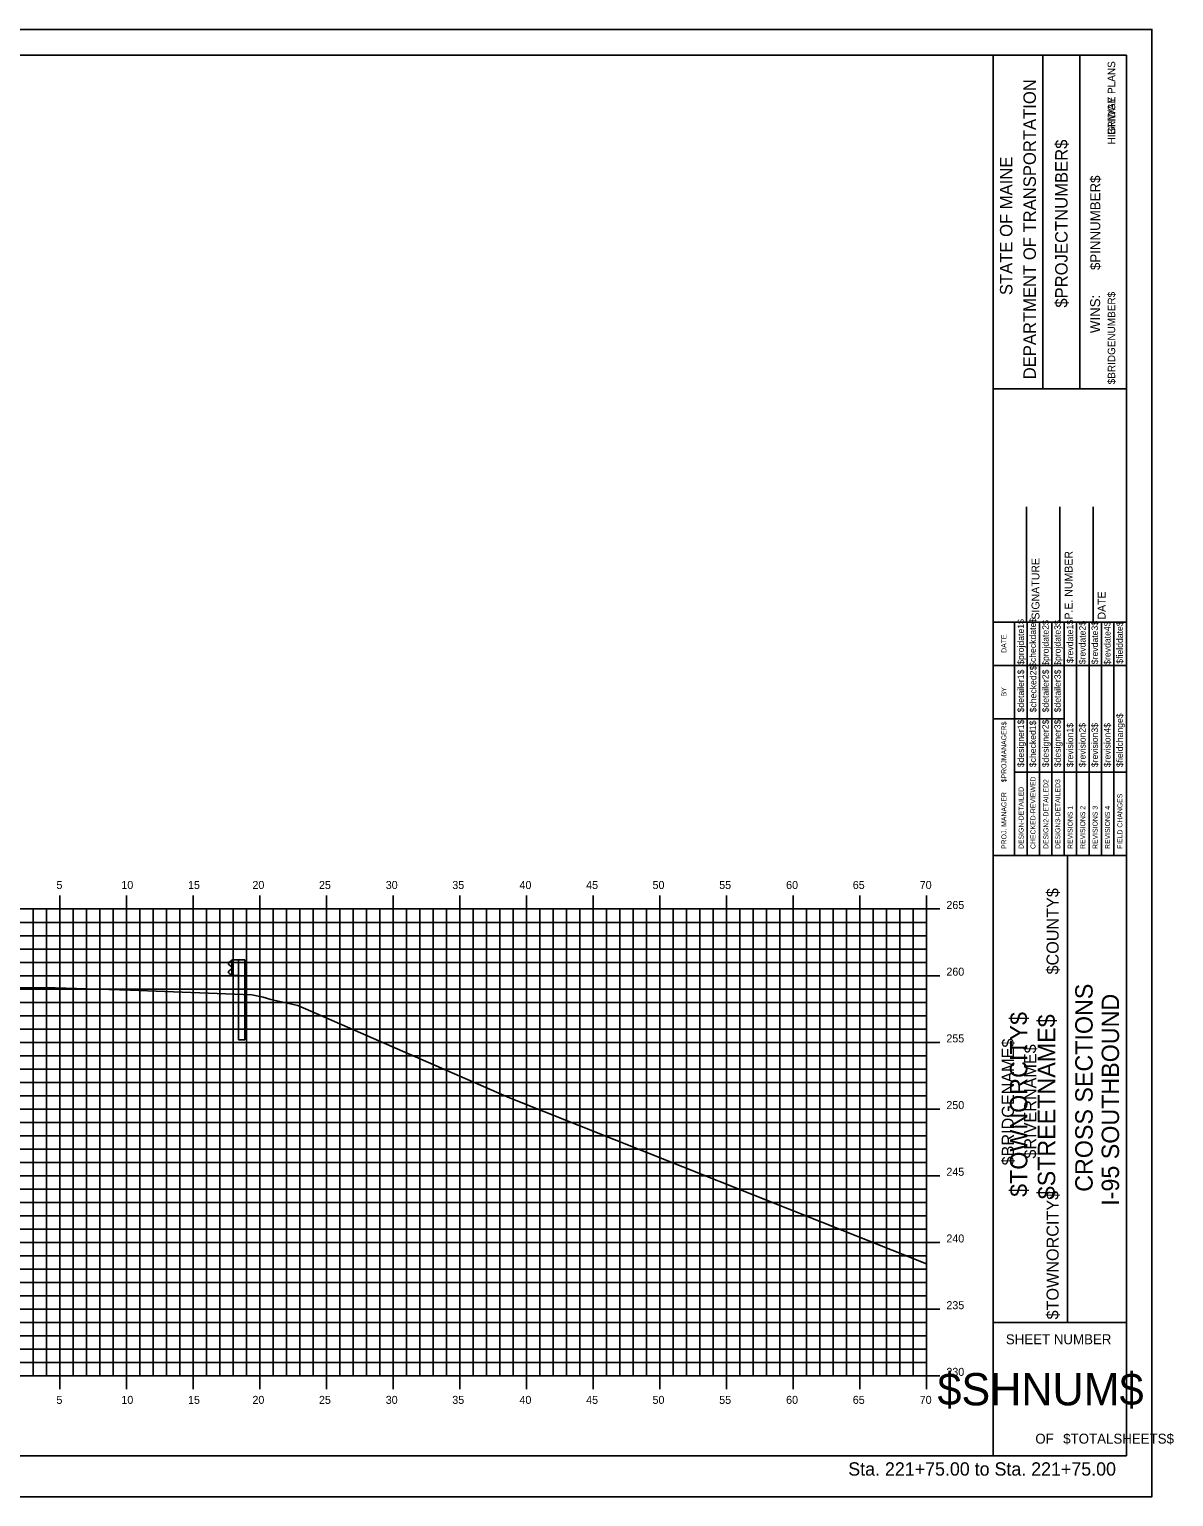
# Model space of a CAD drawing. Extents: x -22 to 1480, y -1511 to 8.
# Drawn here: x 1394.2 to 1480, y -184.5 to -74.5 of the extents above; entities that cross this region are included whole.
import ezdxf

# ---------------------------------------------------------------- set-up
doc = ezdxf.new("R2010")
doc.units = 0
for name, color, linetype in [('BORDER', 7, 'Continuous'), ('BRIDGE_TITLE', 7, 'Continuous'), ('H_V ANNOTATION', 7, 'Continuous'), ('HIGHWAY_TITLE', 7, 'Continuous'), ('MAJOR', 7, 'Continuous'), ('MINOR', 7, 'Continuous'), ('PLOT BOUNDARY', 7, 'Continuous'), ('S_Guardrail_Beam', 7, 'Continuous'), ('S_Roadway_Centerline', 7, 'Continuous')]:
    doc.layers.add(name, color=color, linetype=linetype)

msp = doc.modelspace()

# ---------------------------------------------------------------- linework, layer by layer
at = {"layer": 'BORDER'}
for p, q in [((1476.48, -76.47), (1316.48, -76.47)), ((1466.48, -181.46), (1466.48, -76.46)), ((1470.21, -101.47), (1470.21, -76.47)), ((1473, -101.47), (1473, -76.47)), ((1476.48, -181.46), (1476.48, -76.46)), ((1466.48, -101.47), (1476.48, -101.47)), ((1468.98, -118.96), (1468.98, -110.32)), ((1471.48, -118.96), (1471.48, -110.32)), ((1473.98, -118.96), (1473.98, -110.32)), ((1466.48, -118.96), (1476.48, -118.96)), ((1466.48, -136.46), (1476.48, -136.46)), ((1472.07, -171.46), (1472.07, -136.46)), ((1466.48, -171.46), (1476.48, -171.46)), ((1316.48, -181.47), (1476.48, -181.47))]:
    msp.add_line(p, q, dxfattribs=at)
for points in [[(1468.09, -122.21), (1468.09, -118.96)], [(1468.09, -136.46), (1468.09, -119.67)], [(1469.03, -136.46), (1469.03, -118.96)], [(1469.96, -118.96), (1469.96, -136.46)], [(1470.89, -136.46), (1470.89, -118.96)], [(1471.82, -136.46), (1471.82, -118.96)], [(1472.75, -136.46), (1472.75, -118.96)], [(1473.68, -136.46), (1473.68, -118.96)], [(1474.62, -136.46), (1474.62, -118.96)], [(1475.55, -136.46), (1475.55, -118.96)], [(1466.48, -122.21), (1476.48, -122.21)], [(1466.48, -126.21), (1468.09, -126.21)], [(1468.09, -126.21), (1471.82, -126.21)], [(1468.09, -130.21), (1476.48, -130.21)]]:
    msp.add_lwpolyline(points, dxfattribs=at)
at = {"layer": 'MAJOR'}
for p, q in [((1396.48, -139.46), (1396.48, -140.47)), ((1401.48, -139.46), (1401.48, -140.47)), ((1406.48, -139.46), (1406.48, -140.47)), ((1411.48, -139.46), (1411.48, -140.47)), ((1416.48, -139.46), (1416.48, -140.47)), ((1421.48, -139.46), (1421.48, -140.47)), ((1426.48, -139.46), (1426.48, -140.47)), ((1431.48, -139.46), (1431.48, -140.47)), ((1436.48, -139.46), (1436.48, -140.47)), ((1441.48, -139.46), (1441.48, -140.47)), ((1446.48, -139.46), (1446.48, -140.47)), ((1451.48, -139.46), (1451.48, -140.47)), ((1456.48, -139.46), (1456.48, -140.47)), ((1461.48, -139.46), (1461.48, -140.47)), ((1321.48, -140.47), (1461.48, -140.47)), ((1321.48, -140.47), (1461.48, -140.47)), ((1396.48, -175.47), (1396.48, -140.47)), ((1401.48, -175.47), (1401.48, -140.47)), ((1406.48, -175.47), (1406.48, -140.47)), ((1411.48, -175.47), (1411.48, -140.47)), ((1416.48, -175.47), (1416.48, -140.47)), ((1421.48, -175.47), (1421.48, -140.47)), ((1426.48, -175.47), (1426.48, -140.47)), ((1431.48, -175.47), (1431.48, -140.47)), ((1436.48, -175.47), (1436.48, -140.47)), ((1441.48, -175.47), (1441.48, -140.47)), ((1446.48, -175.47), (1446.48, -140.47)), ((1451.48, -175.47), (1451.48, -140.47)), ((1456.48, -175.47), (1456.48, -140.47)), ((1462.48, -140.47), (1460.48, -140.47)), ((1461.48, -175.47), (1461.48, -140.47)), ((1461.48, -175.47), (1461.48, -140.47)), ((1321.48, -145.47), (1461.48, -145.47)), ((1462.48, -145.47), (1460.48, -145.47)), ((1321.48, -150.47), (1461.48, -150.47)), ((1462.48, -150.47), (1460.48, -150.47)), ((1321.48, -155.47), (1461.48, -155.47)), ((1462.48, -155.47), (1460.48, -155.47)), ((1321.48, -160.47), (1461.48, -160.47)), ((1462.48, -160.47), (1460.48, -160.47)), ((1321.48, -165.47), (1461.48, -165.47)), ((1462.48, -165.47), (1460.48, -165.47)), ((1321.48, -170.47), (1461.48, -170.47)), ((1462.48, -170.47), (1460.48, -170.47)), ((1321.48, -175.47), (1461.48, -175.47)), ((1321.48, -175.47), (1461.48, -175.47)), ((1396.48, -176.47), (1396.48, -175.47)), ((1401.48, -176.47), (1401.48, -175.47)), ((1406.48, -176.47), (1406.48, -175.47)), ((1411.48, -176.47), (1411.48, -175.47)), ((1416.48, -176.47), (1416.48, -175.47)), ((1421.48, -176.47), (1421.48, -175.47)), ((1426.48, -176.47), (1426.48, -175.47)), ((1431.48, -176.47), (1431.48, -175.47)), ((1436.48, -176.47), (1436.48, -175.47)), ((1441.48, -176.47), (1441.48, -175.47)), ((1446.48, -176.47), (1446.48, -175.47)), ((1451.48, -176.47), (1451.48, -175.47)), ((1456.48, -176.47), (1456.48, -175.47)), ((1462.48, -175.47), (1460.48, -175.47)), ((1461.48, -176.47), (1461.48, -175.47))]:
    msp.add_line(p, q, dxfattribs=at)
at = {"layer": 'MINOR'}
for p, q in [((1394.48, -175.47), (1394.48, -140.47)), ((1395.48, -175.47), (1395.48, -140.47)), ((1397.48, -175.47), (1397.48, -140.47)), ((1398.48, -175.47), (1398.48, -140.47)), ((1399.48, -175.47), (1399.48, -140.47)), ((1400.48, -175.47), (1400.48, -140.47)), ((1402.48, -175.47), (1402.48, -140.47)), ((1403.48, -175.47), (1403.48, -140.47)), ((1404.48, -175.47), (1404.48, -140.47)), ((1405.48, -175.47), (1405.48, -140.47)), ((1407.48, -175.47), (1407.48, -140.47)), ((1408.48, -175.47), (1408.48, -140.47)), ((1409.48, -175.47), (1409.48, -140.47)), ((1410.48, -175.47), (1410.48, -140.47)), ((1412.48, -175.47), (1412.48, -140.47)), ((1413.48, -175.47), (1413.48, -140.47)), ((1414.48, -175.47), (1414.48, -140.47)), ((1415.48, -175.47), (1415.48, -140.47)), ((1417.48, -175.47), (1417.48, -140.47)), ((1418.48, -175.47), (1418.48, -140.47)), ((1419.48, -175.47), (1419.48, -140.47)), ((1420.48, -175.47), (1420.48, -140.47)), ((1422.48, -175.47), (1422.48, -140.47)), ((1423.48, -175.47), (1423.48, -140.47)), ((1424.48, -175.47), (1424.48, -140.47)), ((1425.48, -175.47), (1425.48, -140.47)), ((1427.48, -175.47), (1427.48, -140.47)), ((1428.48, -175.47), (1428.48, -140.47)), ((1429.48, -175.47), (1429.48, -140.47)), ((1430.48, -175.47), (1430.48, -140.47)), ((1432.48, -175.47), (1432.48, -140.47)), ((1433.48, -175.47), (1433.48, -140.47)), ((1434.48, -175.47), (1434.48, -140.47)), ((1435.48, -175.47), (1435.48, -140.47)), ((1437.48, -175.47), (1437.48, -140.47)), ((1438.48, -175.47), (1438.48, -140.47)), ((1439.48, -175.47), (1439.48, -140.47)), ((1440.48, -175.47), (1440.48, -140.47)), ((1442.48, -175.47), (1442.48, -140.47)), ((1443.48, -175.47), (1443.48, -140.47)), ((1444.48, -175.47), (1444.48, -140.47)), ((1445.48, -175.47), (1445.48, -140.47)), ((1447.48, -175.47), (1447.48, -140.47)), ((1448.48, -175.47), (1448.48, -140.47)), ((1449.48, -175.47), (1449.48, -140.47)), ((1450.48, -175.47), (1450.48, -140.47)), ((1452.48, -175.47), (1452.48, -140.47)), ((1453.48, -175.47), (1453.48, -140.47)), ((1454.48, -175.47), (1454.48, -140.47)), ((1455.48, -175.47), (1455.48, -140.47)), ((1457.48, -175.47), (1457.48, -140.47)), ((1458.48, -175.47), (1458.48, -140.47)), ((1459.48, -175.47), (1459.48, -140.47)), ((1460.48, -175.47), (1460.48, -140.47)), ((1321.48, -141.47), (1461.48, -141.47)), ((1461.48, -141.47), (1460.48, -141.47)), ((1321.48, -142.47), (1461.48, -142.47)), ((1461.48, -142.47), (1460.48, -142.47)), ((1321.48, -143.47), (1461.48, -143.47)), ((1461.48, -143.47), (1460.48, -143.47)), ((1321.48, -144.47), (1461.48, -144.47)), ((1461.48, -144.47), (1460.48, -144.47)), ((1321.48, -146.47), (1461.48, -146.47)), ((1461.48, -146.47), (1460.48, -146.47)), ((1321.48, -147.47), (1461.48, -147.47)), ((1321.48, -148.47), (1461.48, -148.47)), ((1461.48, -147.47), (1460.48, -147.47)), ((1461.48, -148.47), (1460.48, -148.47)), ((1321.48, -149.47), (1461.48, -149.47)), ((1461.48, -149.47), (1460.48, -149.47)), ((1321.48, -151.47), (1461.48, -151.47)), ((1461.48, -151.47), (1460.48, -151.47)), ((1321.48, -152.47), (1461.48, -152.47)), ((1461.48, -152.47), (1460.48, -152.47)), ((1321.48, -153.47), (1461.48, -153.47)), ((1461.48, -153.47), (1460.48, -153.47)), ((1321.48, -154.47), (1461.48, -154.47)), ((1461.48, -154.47), (1460.48, -154.47)), ((1321.48, -156.47), (1461.48, -156.47)), ((1461.48, -156.47), (1460.48, -156.47)), ((1321.48, -157.47), (1461.48, -157.47)), ((1461.48, -157.47), (1460.48, -157.47)), ((1321.48, -158.47), (1461.48, -158.47)), ((1321.48, -159.47), (1461.48, -159.47)), ((1461.48, -158.47), (1460.48, -158.47)), ((1461.48, -159.47), (1460.48, -159.47)), ((1321.48, -161.47), (1461.48, -161.47)), ((1461.48, -161.47), (1460.48, -161.47)), ((1321.48, -162.47), (1461.48, -162.47)), ((1461.48, -162.47), (1460.48, -162.47)), ((1321.48, -163.47), (1461.48, -163.47)), ((1461.48, -163.47), (1460.48, -163.47)), ((1321.48, -164.47), (1461.48, -164.47)), ((1461.48, -164.47), (1460.48, -164.47)), ((1321.48, -166.47), (1461.48, -166.47)), ((1461.48, -166.47), (1460.48, -166.47)), ((1321.48, -167.47), (1461.48, -167.47)), ((1461.48, -167.47), (1460.48, -167.47)), ((1321.48, -168.47), (1461.48, -168.47)), ((1461.48, -168.47), (1460.48, -168.47)), ((1321.48, -169.47), (1461.48, -169.47)), ((1461.48, -169.47), (1460.48, -169.47)), ((1321.48, -171.47), (1461.48, -171.47)), ((1461.48, -171.47), (1460.48, -171.47)), ((1321.48, -172.47), (1461.48, -172.47)), ((1461.48, -172.47), (1460.48, -172.47)), ((1321.48, -173.47), (1461.48, -173.47)), ((1461.48, -173.47), (1460.48, -173.47)), ((1321.48, -174.47), (1461.48, -174.47)), ((1461.48, -174.47), (1460.48, -174.47))]:
    msp.add_line(p, q, dxfattribs=at)
at = {"layer": 'PLOT BOUNDARY'}
msp.add_lwpolyline([(1308.39, -184.53), (1478.39, -184.53), (1478.39, -74.53), (1308.39, -74.53)], close=True, dxfattribs=at)
at = {"layer": 'S_Guardrail_Beam'}
for p, q in [((1409.29, -144.39), (1409.15, -144.49)), ((1409.15, -144.63), (1409.34, -144.77)), ((1409.34, -144.99), (1409.15, -145.12)), ((1409.39, -144.37), (1409.31, -144.38)), ((1409.38, -144.83), (1409.38, -144.92)), ((1409.39, -144.29), (1409.88, -144.29)), ((1409.39, -145.46), (1409.39, -144.29)), ((1409.88, -144.29), (1410.37, -144.29)), ((1409.88, -144.29), (1409.88, -145.46)), ((1410.37, -144.29), (1410.37, -150.29)), ((1409.15, -145.27), (1409.29, -145.37)), ((1409.31, -145.37), (1409.39, -145.39)), ((1409.88, -145.46), (1409.39, -145.46)), ((1409.88, -150.29), (1409.88, -145.46)), ((1409.88, -150.29), (1410.37, -150.29))]:
    msp.add_line(p, q, dxfattribs=at)
for centre, major_axis, start_param, end_param in [((1409.2, -144.56), (-0.0877, 0), 5.323254, 7.243116), ((1409.2, -145.19), (-0.0877, 0), 5.323254, 7.243116), ((1409.32, -144.42), (-0.0417, 0), 4.886922, 5.323254), ((1409.3, -144.83), (0.0789, 0), 0, 0.959931), ((1409.3, -144.92), (0.0789, 0), 5.323254, 6.283185), ((1409.32, -145.33), (-0.0417, 0), 0.959931, 1.396263)]:
    msp.add_ellipse(centre, major_axis=major_axis, ratio=0.995501, start_param=start_param, end_param=end_param, dxfattribs=at)
at = {"layer": 'S_Roadway_Centerline'}
msp.add_lwpolyline([(1393.11, -146.35), (1396.13, -146.38), (1401.77, -146.56), (1410.88, -146.9), (1411.73, -147.09), (1412.32, -147.25), (1414.34, -147.71), (1430.22, -154.63), (1461.48, -167.08)], dxfattribs=at)

# ---------------------------------------------------------------- texts
at = {"layer": 'BORDER'}
for s, height, rotation, p in [('DEPARTMENT OF TRANSPORTATION', 0.9318, 90, (1469.69, -100.76)), ('$PROJECTNUMBER$', 0.9318, 90, (1472.07, -95.39)), ('STATE OF MAINE', 0.9318, 90, (1467.93, -94.45)), ('$PINNUMBER$', 0.7453, 90, (1474.52, -92.57)), ('WINS:', 0.745, 90, (1474.51, -97.3)), ('SIGNATURE', 0.591, 90, (1469.96, -118.77)), ('P.E. NUMBER', 0.5906, 90, (1472.44, -118.77)), ('DATE', 0.591, 90, (1474.92, -118.77)), ('$projdate1$', 0.4845, 90, (1468.8, -122.16)), ('$checkdate$', 0.4845, 90, (1469.7, -122.32)), ('$projdate2$', 0.4845, 90, (1470.66, -122.24)), ('$projdate3$', 0.4845, 90, (1471.56, -122.24)), ('$revdate1$', 0.485, 90, (1472.49, -122.04)), ('$revdate2$', 0.485, 90, (1473.42, -122.12)), ('$revdate3$', 0.485, 90, (1474.35, -122.12)), ('$revdate4$', 0.485, 90, (1475.29, -122.16)), ('$fielddate$', 0.4845, 90, (1476.22, -122.08)), ('DATE', 0.371, 90, (1467.48, -121.26)), ('$detailer1$', 0.4845, 90, (1468.8, -125.73)), ('$checked2$', 0.485, 90, (1469.73, -125.73)), ('$detailer2$', 0.4845, 90, (1470.66, -125.73)), ('$detailer3$', 0.4845, 90, (1471.56, -125.73)), ('BY', 0.371, 90, (1467.48, -124.53)), ('$designer1$', 0.4845, 90, (1468.8, -129.84)), ('$checked1$', 0.485, 90, (1469.7, -129.84)), ('$designer2$', 0.4845, 90, (1470.66, -129.84)), ('$designer3$', 0.4845, 90, (1471.56, -129.84)), ('$fieldchange$', 0.4845, 90, (1476.22, -129.84)), ('$PROJMANAGER$', 0.3727, 90, (1467.48, -130.97)), ('$revision1$', 0.4845, 90, (1472.49, -129.84)), ('$revision2$', 0.4845, 90, (1473.42, -129.84)), ('$revision3$', 0.4845, 90, (1474.35, -129.84)), ('$revision4$', 0.4845, 90, (1475.29, -129.84)), ('CHECKED-REVIEWED', 0.3727, 90, (1469.66, -135.97)), ('PROJ. MANAGER', 0.3727, 90, (1467.48, -135.97)), ('DESIGN-DETAILED', 0.3727, 90, (1468.77, -135.97)), ('DESIGN2-DETAILED2', 0.3727, 90, (1470.63, -135.97)), ('DESIGN3-DETAILED3', 0.3727, 90, (1471.52, -135.97)), ('FIELD CHANGES', 0.3727, 90, (1476.18, -135.97)), ('REVISIONS 1', 0.3727, 90, (1472.45, -135.97)), ('REVISIONS 2', 0.3727, 90, (1473.39, -135.97)), ('REVISIONS 3', 0.3727, 90, (1474.32, -135.97)), ('REVISIONS 4', 0.3727, 90, (1475.25, -135.97)), ('CROSS SECTIONS', 1.3043, 90, (1473.95, -161.67)), ('I-95 SOUTHBOUND', 1.3043, 90, (1475.93, -162.72)), ('SHEET NUMBER', 0.7453, 360, (1467.44, -173.1)), ('$SHNUM$', 2.419, 360, (1462.31, -177.68)), ('OF', 0.745, 360, (1469.65, -180.55)), ('$TOTALSHEETS$', 0.7453, 360, (1471.74, -180.55))]:
    msp.add_text(s, height=height, rotation=rotation, dxfattribs=at).set_placement(p)
at = {"layer": 'BRIDGE_TITLE'}
for s, height, p in [('BRIDGE PLANS', 0.559, (1475.64, -82.44)), ('$BRIDGENUMBER$', 0.559, (1475.64, -101.14)), ('$COUNTY$', 0.907, (1471.4, -145.38)), ('$BRIDGENAME$', 0.9072, (1468.04, -159.69)), ('$RIVERNAME$', 0.9072, (1469.72, -159.18)), ('$TOWNORCITY$', 0.9072, (1471.4, -171.24))]:
    msp.add_text(s, height=height, rotation=90, dxfattribs=at).set_placement(p)
at = {"layer": 'H_V ANNOTATION'}
for s, height, p in [('5', 0.6, (1396.23, -138.97)), ('10', 0.6, (1401.1, -138.97)), ('15', 0.6, (1406.1, -138.97)), ('20', 0.6, (1410.93, -138.97)), ('25', 0.6, (1415.92, -138.97)), ('30', 0.6, (1420.93, -138.97)), ('35', 0.6, (1425.92, -138.97)), ('40', 0.6, (1430.96, -138.97)), ('45', 0.6, (1435.96, -138.97)), ('50', 0.6, (1440.94, -138.97)), ('55', 0.6, (1445.94, -138.97)), ('60', 0.6, (1450.96, -138.97)), ('65', 0.6, (1455.96, -138.97)), ('70', 0.6, (1460.98, -138.97)), ('265', 0.6, (1462.98, -140.47)), ('260', 0.6, (1462.98, -145.47)), ('255', 0.6, (1462.98, -150.47)), ('250', 0.6, (1462.98, -155.47)), ('245', 0.6, (1462.98, -160.47)), ('240', 0.6, (1462.98, -165.47)), ('235', 0.6, (1462.98, -170.47)), ('230', 0.6, (1462.98, -175.47)), ('5', 0.6, (1396.23, -177.57)), ('10', 0.6, (1401.1, -177.57)), ('15', 0.6, (1406.1, -177.57)), ('20', 0.6, (1410.93, -177.57)), ('25', 0.6, (1415.92, -177.57)), ('30', 0.6, (1420.93, -177.57)), ('35', 0.6, (1425.92, -177.57)), ('40', 0.6, (1430.96, -177.57)), ('45', 0.6, (1435.96, -177.57)), ('50', 0.6, (1440.94, -177.57)), ('55', 0.6, (1445.94, -177.57)), ('60', 0.6, (1450.96, -177.57)), ('65', 0.6, (1455.96, -177.57)), ('70', 0.6, (1460.98, -177.57)), ('Sta. 221+75.00 to Sta. 221+75.00', 1.0002, (1455.62, -182.95))]:
    msp.add_text(s, height=height, dxfattribs=at).set_placement(p)
at = {"layer": 'HIGHWAY_TITLE'}
for s, height, p in [('HIGHWAY PLANS', 0.559, (1475.64, -83.15)), ('$TOWNORCITY$', 1.3043, (1469.05, -162.05)), ('$STREETNAME$', 1.3043, (1471.14, -162.23))]:
    msp.add_text(s, height=height, rotation=90, dxfattribs=at).set_placement(p)

doc.saveas('drawing.dxf')
